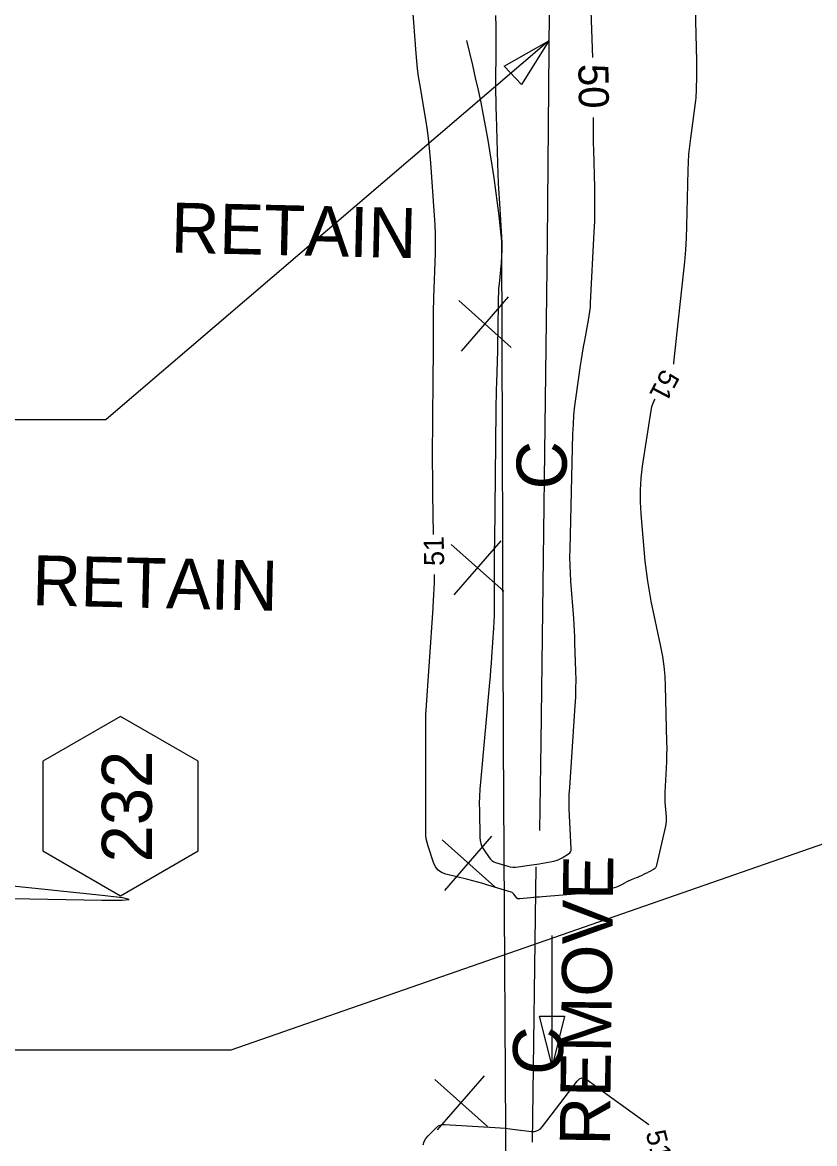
# Model space of a CAD drawing. Extents: x 2384780 to 2405861, y 547869 to 573706.
# Drawn here: x 2397655.6 to 2397734.7, y 552855.9 to 552967.9 of the extents above; entities that cross this region are included whole.
import ezdxf

# ---------------------------------------------------------------- set-up
doc = ezdxf.new("R2010")
doc.units = 0
for name, color, linetype in [('Breaklines', 7, 'Continuous'), ('Old_Level_12', 7, 'Continuous'), ('Old_Level_5', 7, 'Continuous'), ('Old_Level_60', 7, 'Continuous'), ('Old_Level_61', 7, 'Continuous'), ('Old_Level_63', 7, 'Continuous'), ('Sheet Plan CELL', 7, 'Continuous')]:
    doc.layers.add(name, color=color, linetype=linetype)

# ---------------------------------------------------------------- blocks, each defined once
blk = doc.blocks.new('SPOT')
at = {"layer": 'Breaklines'}
for p, q in [((-5.48625, 4.61225), (5.48625, -4.61175)), ((-4.608, -5.326), (4.609, 5.325))]:
    blk.add_line(p, q, dxfattribs=at)

msp = doc.modelspace()

# ---------------------------------------------------------------- linework, layer by layer
at = {"layer": 'Breaklines'}
msp.add_line((2397706.5785, 552856.03675), (2397706.92625, 552883.55725), dxfattribs=at)
at = {"layer": 'Old_Level_12'}
msp.add_lwpolyline([(2397665.42716, 552898.55698), (2397657.67716, 552894.08248), (2397657.67716, 552885.13348), (2397665.42716, 552880.65898), (2397673.17716, 552885.13348), (2397673.17716, 552894.08248)], close=True, dxfattribs=at)
at = {"layer": 'Old_Level_5'}
for p, q in [((2397708.21375, 552966.05625), (2397663.98884, 552928.22956)), ((2397653.98884, 552928.22956), (2397663.98884, 552928.22956)), ((2397787.69175, 552903.99225), (2397676.46082, 552865.22859)), ((2397708.5225, 552863.61775), (2397708.5225, 552876.67825)), ((2397676.46082, 552865.22859), (2397609.11903, 552865.22859))]:
    msp.add_line(p, q, dxfattribs=at)
for points in [[(2397703.73766, 552963.50143), (2397708.21375, 552966.05625), (2397705.46661, 552961.69549)], [(2397709.7725, 552868.61775), (2397708.5225, 552863.61775), (2397707.2725, 552868.61775)]]:
    msp.add_lwpolyline(points, close=True, dxfattribs=at)
at = {"layer": 'Old_Level_60'}
for points in [[(2397722.324, 552989.23075), (2397722.9545, 552964.0495), (2397722.962, 552963.65425), (2397722.9645, 552963.259), (2397722.9625, 552962.86375), (2397722.95525, 552962.4685), (2397722.9245, 552961.1775), (2397722.91425, 552960.901), (2397722.89625, 552960.62525), (2397722.871, 552960.35025), (2397722.838, 552960.0755), (2397722.33875, 552956.33425), (2397722.24275, 552955.53175), (2397722.1685, 552954.7275), (2397722.116, 552953.9215), (2397722.0855, 552953.11375), (2397721.9505, 552947.5375), (2397721.909, 552946.34325), (2397721.8425, 552945.151), (2397721.7505, 552943.96), (2397721.63375, 552942.771), (2397720.66575, 552933.89), (2397720.6435, 552933.75975)], [(2397696.701, 552916.731), (2397696.6315, 552920.80325), (2397696.6095, 552922.405), (2397696.598, 552924.007), (2397696.59725, 552925.609), (2397696.607, 552927.211), (2397696.664, 552933.272), (2397696.66975, 552933.97975), (2397696.6745, 552934.68725), (2397696.67775, 552935.395), (2397696.67975, 552936.10275), (2397696.68375, 552938.4145), (2397696.6865, 552938.90975), (2397696.6935, 552939.405), (2397696.7045, 552939.90025), (2397696.71975, 552940.3955), (2397696.8725, 552944.8125), (2397696.8925, 552945.759), (2397696.8875, 552946.70475), (2397696.85725, 552947.65025), (2397696.80175, 552948.595), (2397696.423, 552953.8505), (2397696.3315, 552954.9425), (2397696.21425, 552956.03125), (2397696.07175, 552957.117), (2397695.9035, 552958.19975), (2397695.31225, 552961.73175), (2397695.19475, 552962.4895), (2397695.095, 552963.24975), (2397695.0135, 552964.01175), (2397694.94975, 552964.77625), (2397694.603, 552969.6375)], [(2397718.79675, 552930.26225), (2397718.73075, 552930.155), (2397718.5745, 552929.82025), (2397718.458, 552929.46975), (2397718.38075, 552929.1035), (2397717.531, 552923.55975), (2397717.385, 552922.37075), (2397717.31175, 552921.17925), (2397717.311, 552919.98575), (2397717.38275, 552918.79), (2397717.8075, 552914.08575), (2397717.91325, 552913.07975), (2397718.04825, 552912.07825), (2397718.2125, 552911.08125), (2397718.406, 552910.0885), (2397719.3615, 552905.5415), (2397719.54375, 552904.5645), (2397719.68125, 552903.58225), (2397719.774, 552902.59475), (2397719.82175, 552901.602), (2397719.96425, 552896.03325), (2397719.9745, 552895.37425), (2397719.9715, 552894.71525), (2397719.95525, 552894.05675), (2397719.92575, 552893.39825), (2397719.79425, 552891.00575), (2397719.7815, 552890.666), (2397719.78075, 552890.3265), (2397719.79175, 552889.987), (2397719.8145, 552889.64775), (2397719.90875, 552888.53975), (2397719.91975, 552888.303), (2397719.91275, 552888.0675), (2397719.8875, 552887.83325), (2397719.844, 552887.60025), (2397718.96175, 552883.694), (2397718.91775, 552883.5615), (2397718.85025, 552883.447), (2397718.75875, 552883.35025), (2397718.64325, 552883.27175), (2397718.22775, 552883.04425), (2397718.13825, 552882.99625), (2397718.04825, 552882.9495), (2397717.9575, 552882.90425), (2397717.866, 552882.86025), (2397717.362, 552882.6225), (2397717.25375, 552882.57225), (2397717.1445, 552882.52375), (2397717.03475, 552882.477), (2397716.92425, 552882.432), (2397716.41625, 552882.229), (2397716.30825, 552882.184), (2397716.20175, 552882.136), (2397716.0965, 552882.08475), (2397715.99275, 552882.03025), (2397715.44875, 552881.73475), (2397715.331, 552881.67425), (2397715.21075, 552881.619), (2397715.0885, 552881.56925), (2397714.9635, 552881.52475), (2397714.50975, 552881.3745), (2397714.412, 552881.344), (2397714.3135, 552881.317), (2397714.214, 552881.2935), (2397714.11375, 552881.27325), (2397712.77525, 552881.027), (2397712.488, 552880.978), (2397712.19975, 552880.93625), (2397711.9105, 552880.902), (2397711.62025, 552880.875), (2397707.576, 552880.5515), (2397707.287, 552880.5275), (2397706.99825, 552880.50225), (2397706.7095, 552880.475), (2397706.421, 552880.4465), (2397705.3105, 552880.333), (2397705.19875, 552880.3345), (2397705.099, 552880.363), (2397705.0115, 552880.41825), (2397704.936, 552880.50075), (2397704.70925, 552880.8135), (2397704.65675, 552880.87525), (2397704.59675, 552880.9265), (2397704.529, 552880.96675), (2397704.45375, 552880.99675), (2397702.127, 552881.71775), (2397701.62725, 552881.8685), (2397701.12575, 552882.012), (2397700.622, 552882.148), (2397700.11625, 552882.27675), (2397697.925, 552882.817), (2397697.49525, 552882.9755), (2397697.14525, 552883.22025), (2397696.87475, 552883.55075), (2397696.684, 552883.96725), (2397696.14025, 552885.62325), (2397696.03825, 552885.98025), (2397695.96575, 552886.342), (2397695.92225, 552886.7085), (2397695.90825, 552887.07975), (2397695.92225, 552895.84175)], [(2397695.92225, 552895.84175), (2397695.9225, 552896.12875), (2397695.92175, 552896.4155), (2397695.9205, 552896.70225), (2397695.91825, 552896.98925), (2397695.91025, 552897.92625), (2397695.9105, 552898.127), (2397695.91425, 552898.3275), (2397695.922, 552898.528), (2397695.93325, 552898.7285), (2397696.639, 552909.3905), (2397696.658, 552909.68375), (2397696.676, 552909.977), (2397696.69325, 552910.2705), (2397696.70925, 552910.564), (2397696.76075, 552911.52275), (2397696.77, 552911.72825), (2397696.7755, 552911.934), (2397696.7775, 552912.1395), (2397696.77575, 552912.34525), (2397696.76925, 552912.73175)], [(2397650.93725, 552880.43175), (2397663.5635, 552880.21675), (2397665.59475, 552880.2115), (2397666.2765, 552880.28825), (2397665.609, 552880.447), (2397663.59225, 552880.6875), (2397649.84125, 552882.12625)], [(2397695.658, 552855.7875), (2397695.76075, 552856.1035), (2397695.921, 552856.3945), (2397696.139, 552856.66075), (2397696.945, 552857.489), (2397697.12725, 552857.6425), (2397697.32775, 552857.74775), (2397697.54725, 552857.805), (2397697.785, 552857.81425), (2397702.834, 552857.50875), (2397703.33425, 552857.4745), (2397703.83375, 552857.43225), (2397704.3325, 552857.38225), (2397704.83075, 552857.3245), (2397706.45675, 552857.12275), (2397706.78825, 552857.11975), (2397707.08575, 552857.1975), (2397707.34925, 552857.356), (2397707.57875, 552857.595), (2397711.04425, 552862.14925), (2397711.25825, 552862.3605), (2397711.48925, 552862.45375), (2397711.73725, 552862.429), (2397712.002, 552862.2865), (2397712.8945, 552861.628), (2397713.086, 552861.48725), (2397713.278, 552861.34725), (2397713.47025, 552861.2075), (2397713.663, 552861.0685), (2397718.18725, 552857.817)]]:
    msp.add_lwpolyline(points, dxfattribs=at)
at = {"layer": 'Old_Level_61'}
for points in [[(2397702.87375, 552968.5785), (2397702.8955, 552967.47525), (2397702.90625, 552966.37175), (2397702.90625, 552965.268), (2397702.8885, 552961.66225), (2397702.88825, 552960.88975), (2397702.895, 552960.11725), (2397702.9085, 552959.34475), (2397702.92925, 552958.5725), (2397703.079, 552953.78), (2397703.114, 552952.78575), (2397703.15675, 552951.79175), (2397703.2075, 552950.79825), (2397703.26625, 552949.80525), (2397703.4765, 552946.47025), (2397703.5045, 552945.821), (2397703.5065, 552945.17225), (2397703.48275, 552944.52375), (2397703.43325, 552943.87575), (2397703.229, 552941.75975), (2397703.19, 552941.30625), (2397703.161, 552940.852), (2397703.142, 552940.39725), (2397703.13275, 552939.942), (2397703.10825, 552937.33575), (2397703.1015, 552936.77725), (2397703.09225, 552936.21875), (2397703.07975, 552935.6605), (2397703.06475, 552935.102), (2397702.97, 552931.8975), (2397702.95125, 552931.211), (2397702.93575, 552930.524), (2397702.92325, 552929.83725), (2397702.91375, 552929.1505), (2397702.76475, 552916.04125), (2397702.75625, 552915.1845), (2397702.75075, 552914.3275), (2397702.74775, 552913.47075), (2397702.7475, 552912.61375), (2397702.7515, 552909.8145), (2397702.74725, 552909.21475), (2397702.73275, 552908.6155), (2397702.7085, 552908.0165), (2397702.67375, 552907.41775), (2397702.479, 552904.474), (2397702.43525, 552903.84325), (2397702.3875, 552903.213), (2397702.33575, 552902.583), (2397702.28, 552901.95325)], [(2397712.59175, 552964.3795), (2397712.43325, 552969.0075)], [(2397702.28, 552901.95325), (2397701.36675, 552891.99175), (2397701.31175, 552891.28375), (2397701.27675, 552890.57525), (2397701.2615, 552889.866), (2397701.26625, 552889.156), (2397701.32175, 552886.465), (2397701.34875, 552886.1595), (2397701.417, 552885.86675), (2397701.5265, 552885.58675), (2397701.677, 552885.31975), (2397702.23625, 552884.468), (2397702.36725, 552884.3005), (2397702.52075, 552884.16275), (2397702.69625, 552884.055), (2397702.89425, 552883.977), (2397704.0975, 552883.61425), (2397704.3565, 552883.551), (2397704.61775, 552883.517), (2397704.881, 552883.512), (2397705.1465, 552883.5365), (2397706.2745, 552883.701), (2397706.516, 552883.73725), (2397706.75725, 552883.775), (2397706.99825, 552883.815), (2397707.239, 552883.8565), (2397708.706, 552884.1155), (2397708.928, 552884.16575), (2397709.142, 552884.237), (2397709.34775, 552884.32925), (2397709.54525, 552884.4425), (2397710.17725, 552884.84625), (2397710.29475, 552884.942), (2397710.3765, 552885.05625), (2397710.422, 552885.189), (2397710.43175, 552885.34025), (2397710.26225, 552888.639), (2397710.2365, 552889.34575), (2397710.23175, 552890.05225), (2397710.248, 552890.75875), (2397710.28525, 552891.465), (2397710.83775, 552899.63075), (2397710.88575, 552900.4945), (2397710.91225, 552901.35875), (2397710.9175, 552902.2235), (2397710.9015, 552903.0885), (2397710.8145, 552905.91475), (2397710.7925, 552906.52025), (2397710.764, 552907.1255), (2397710.72875, 552907.73025), (2397710.68675, 552908.3345), (2397710.40725, 552912.0625), (2397710.3575, 552912.8615), (2397710.3275, 552913.661), (2397710.3175, 552914.46125), (2397710.3275, 552915.26175), (2397710.6145, 552926.777), (2397710.65175, 552927.715), (2397710.7165, 552928.6505), (2397710.80925, 552929.5835), (2397710.9295, 552930.5145), (2397711.37475, 552933.60075), (2397711.46825, 552934.22625), (2397711.56875, 552934.85075), (2397711.67575, 552935.474), (2397711.78925, 552936.09625), (2397712.1715, 552938.127), (2397712.24575, 552938.563), (2397712.3055, 552939.00075), (2397712.35025, 552939.44025), (2397712.38025, 552939.88175), (2397712.74, 552946.93225), (2397712.78575, 552948.0435), (2397712.81025, 552949.155), (2397712.81275, 552950.26675), (2397712.794, 552951.37875), (2397712.69425, 552955.1065), (2397712.678, 552955.83775), (2397712.66775, 552956.569), (2397712.664, 552957.30025), (2397712.66625, 552958.03175), (2397712.669, 552958.381)]]:
    msp.add_lwpolyline(points, dxfattribs=at)
at = {"layer": 'Old_Level_63'}
msp.add_lwpolyline([(2397693.71725, 552673.711), (2397692.991, 552695.8555), (2397696.21475, 552746.1275), (2397697.571, 552792.17675), (2397703.99125, 552846.01725), (2397703.6775, 552896.029), (2397703.50375, 552946.03775)], dxfattribs=at)
msp.add_arc((2397574.03854, 552933.72563), 130.04933, 5.4324806, 14.4020083, dxfattribs=at)
at = {"layer": 'Sheet Plan CELL'}
msp.add_lwpolyline([(2397710.7805, 553035.9345), (2397708.47325, 552995.96575), (2397708.03925, 552945.9665), (2397707.415, 552895.97025), (2397707.26275, 552887.16575)], dxfattribs=at)

# ---------------------------------------------------------------- block references
at = {"layer": 'Old_Level_63', "xscale": 0.49999999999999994, "yscale": 0.5000000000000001, "rotation": 89.10156575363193}
for p in [(2397701.831, 552937.753), (2397701.08275, 552913.4055), (2397700.17575, 552883.89075), (2397699.4405, 552859.9655)]:
    msp.add_blockref('SPOT', p, dxfattribs=at)

# ---------------------------------------------------------------- texts
at = {"layer": 'Breaklines'}
for s, rotation, p in [('RETAIN', 358.6682417, (2397670.42275, 552944.89325)), ('RETAIN', 358.6682417, (2397656.5745, 552909.67475)), ('REMOVE', 89.2760472, (2397714.292, 552855.6845))]:
    msp.add_text(s, height=5, rotation=rotation, dxfattribs=at).set_placement(p)
at = {"layer": 'Old_Level_12'}
msp.add_text('232', height=4.999999, rotation=90, dxfattribs=at).set_placement((2397668.55764, 552883.98299))
at = {"layer": 'Old_Level_5'}
msp.add_text('C', height=5, rotation=89.1015667, dxfattribs=at).set_placement((2397709.58725, 552862.7285))
at = {"layer": 'Old_Level_60'}
for rotation, p in [(242.1629472, (2397719.56925, 552933.38325)), (90.9773806, (2397697.75425, 552913.61475)), (283.8521167, (2397717.85975, 552856.98425))]:
    msp.add_text('51', height=2, rotation=rotation, dxfattribs=at).set_placement(p)
at = {"layer": 'Old_Level_61'}
msp.add_text('50', height=3, rotation=270.7381083, dxfattribs=at).set_placement((2397711.15175, 552963.7235))
at = {"layer": 'Old_Level_63'}
msp.add_text('C', height=5, rotation=89.1015667, dxfattribs=at).set_placement((2397709.9475, 552921.2))

doc.saveas('drawing.dxf')
